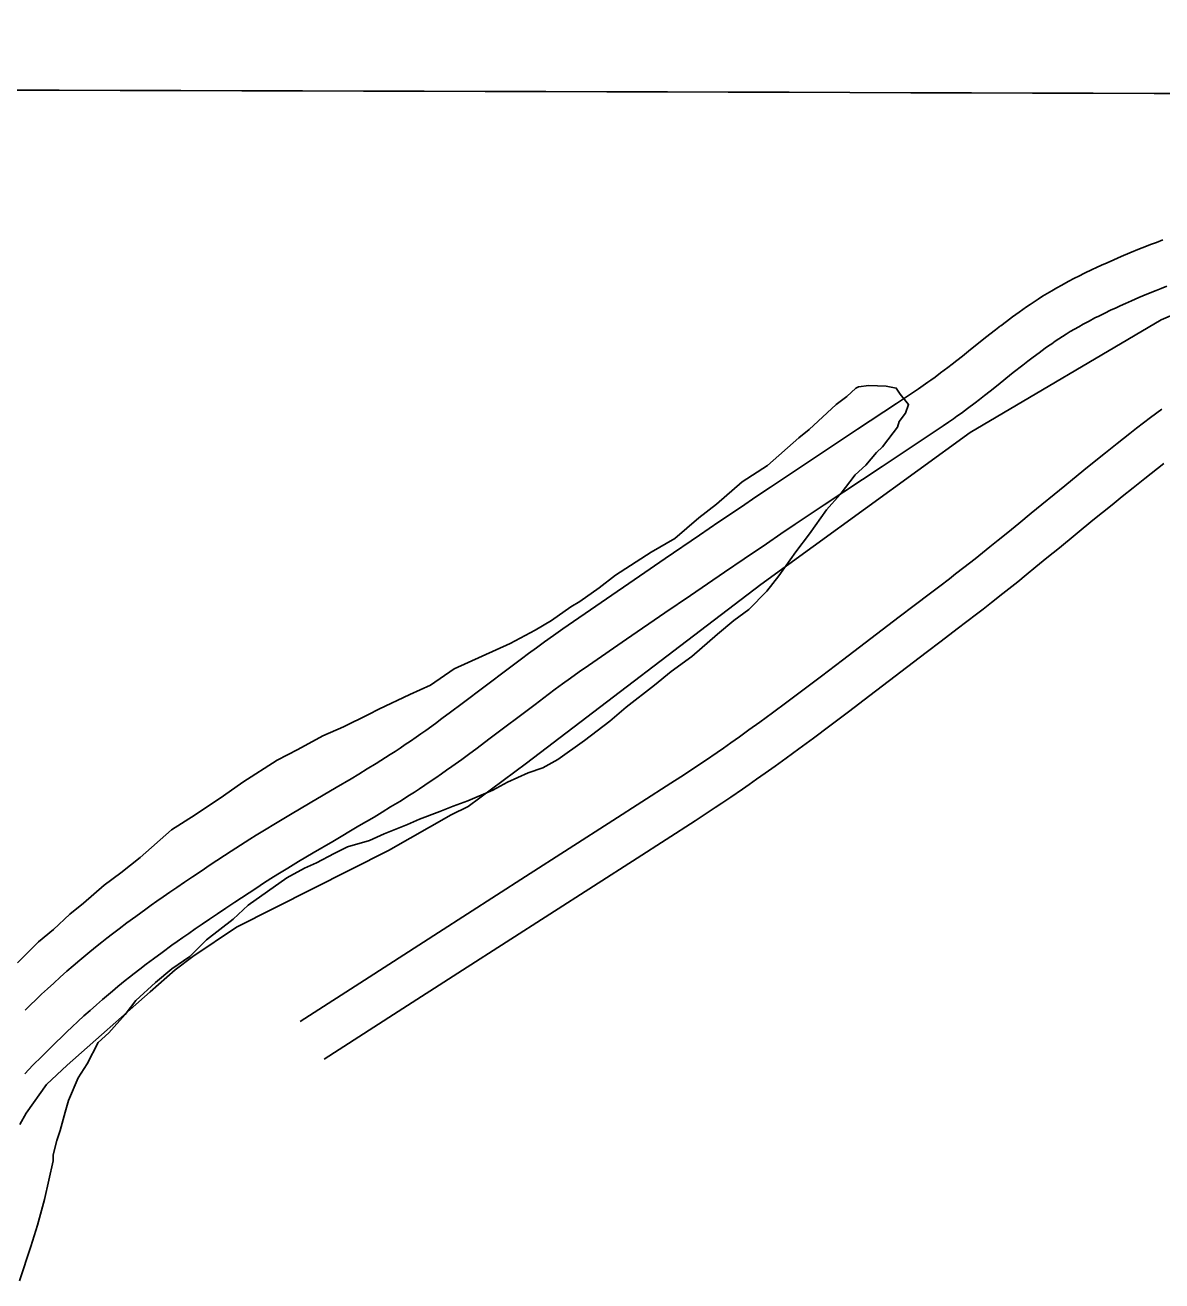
# Model space of a CAD drawing. Extents: x 3161514 to 3199414, y 831166 to 856601.
# Drawn here: x 3180333 to 3181097, y 841851 to 842695 of the extents above; entities that cross this region are included whole.
import ezdxf

# ---------------------------------------------------------------- set-up
doc = ezdxf.new("R2010")
doc.units = 0
for name, color, linetype in [('V-GRID-MAJR', 7, 'Continuous'), ('V-ROAD-CNTR', 7, 'Continuous'), ('V-SITE-VEGE', 7, 'Continuous'), ('V-TOPO-SHOR', 7, 'Continuous')]:
    doc.layers.add(name, color=color, linetype=linetype)

msp = doc.modelspace()

# ---------------------------------------------------------------- linework, layer by layer
at = {"layer": 'V-GRID-MAJR'}
msp.add_spline([(3165722.25, 842695.223), (3170954.554, 842678.861), (3176186.862, 842663.26), (3181419.1720000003, 842648.42), (3186651.484, 842634.341), (3191883.798, 842621.023), (3197116.113, 842608.466), (3197116.114, 842608.466)], degree=3, dxfattribs=at)
at = {"layer": 'V-ROAD-CNTR'}
for points in [[(3181098.1157669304, 842550.7778709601), (3181093.811775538, 842549.1468742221), (3181089.7807835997, 842547.593877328), (3181086.0067911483, 842546.116880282), (3181082.45079826, 842544.7038831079), (3181075.8518114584, 842542.01788848), (3181070.0728230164, 842539.593893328), (3181065.0288331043, 842537.4178976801), (3181060.6238419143, 842535.468901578), (3181056.778849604, 842533.7259050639), (3181053.422856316, 842532.1739081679), (3181050.47086222, 842530.7819109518), (3181045.382872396, 842528.32291587), (3181041.556880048, 842526.4199196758), (3181038.6748858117, 842524.9559226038), (3181034.41089434, 842522.736927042), (3181030.132902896, 842520.4449316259), (3181026.6929097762, 842518.535935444), (3181023.3849163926, 842516.6239392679), (3181020.226922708, 842514.730943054), (3181017.206928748, 842512.8619467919), (3181014.3159345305, 842511.01795048), (3181011.548940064, 842509.205954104), (3181008.8949453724, 842507.4269576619), (3181006.34595047, 842505.680961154), (3181003.902955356, 842503.97296457), (3181001.539960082, 842502.291967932), (3180997.072969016, 842499.044974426), (3180992.917977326, 842495.943980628), (3180989.11598493, 842493.048986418)], [(3181100.638761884, 842519.6279332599), (3181097.012769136, 842518.2089360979), (3181093.644775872, 842516.869938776), (3181087.307788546, 842514.2919439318), (3181081.816799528, 842511.98794854), (3181077.04080908, 842509.9279526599), (3181072.88581739, 842508.088956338), (3181069.268824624, 842506.449959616), (3181066.118830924, 842504.991962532), (3181063.3948363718, 842503.7079650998), (3181058.588845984, 842501.3849697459), (3181055.0308531, 842499.615973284), (3181052.3948583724, 842498.2759759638), (3181048.4188663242, 842496.2069801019), (3181044.496874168, 842494.106984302), (3181041.4808802, 842492.4319876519), (3181038.604885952, 842490.7699909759), (3181035.834891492, 842489.108994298), (3181033.1668968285, 842487.4579975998), (3181030.597901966, 842485.820000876), (3181028.116906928, 842484.1960041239), (3181025.724911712, 842482.59300733), (3181023.4199163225, 842481.01301049), (3181021.1909207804, 842479.4550136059), (3181019.053925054, 842477.936016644), (3181014.864933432, 842474.889022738), (3181010.97594121, 842471.9880285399), (3181007.289948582, 842469.1810341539)], [(3180989.027985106, 842492.981986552), (3180985.4889921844, 842490.245992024), (3180978.895005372, 842485.064002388), (3180967.5240281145, 842476.011020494), (3180963.295036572, 842472.652027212), (3180959.610043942, 842469.747033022), (3180956.39105038, 842467.2320380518), (3180953.592055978, 842465.0710423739), (3180948.642065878, 842461.3120498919), (3180944.9400732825, 842458.5680553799), (3180942.155078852, 842456.547059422), (3180940.081083, 842455.067062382), (3180936.924089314, 842452.862066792), (3180933.725095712, 842450.6880711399), (3180918.930125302, 842440.8050909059), (3180892.907177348, 842423.500125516), (3180853.8202555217, 842397.530177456), (3180834.285294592, 842384.479203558), (3180824.5213141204, 842377.9212166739), (3180814.7743336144, 842371.3452298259), (3180799.732363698, 842361.1532502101), (3180786.5823899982, 842352.21326809), (3180763.612435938, 842336.5352994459), (3180746.402470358, 842324.7423230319), (3180720.629521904, 842307.0173584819), (3180694.8625734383, 842289.229394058), (3180688.484586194, 842284.769402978), (3180682.528598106, 842280.521411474), (3180676.9866091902, 842276.5054195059), (3180671.827619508, 842272.716427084), (3180667.00662915, 842269.1414342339), (3180658.057647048, 842262.42844766), (3180627.070709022, 842238.9414946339), (3180619.3587244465, 842233.16850618), (3180613.565736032, 842228.882514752), (3180609.2277447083, 842225.709521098), (3180602.659757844, 842220.972530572), (3180599.3927643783, 842218.6505352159), (3180596.1157709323, 842216.346539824), (3180592.454778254, 842213.8105448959), (3180588.895785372, 842211.3905497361), (3180585.423792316, 842209.06855438), (3180582.040799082, 842206.8385588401), (3180578.7438056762, 842204.696563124), (3180575.547812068, 842202.6445672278), (3180569.2668246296, 842198.6815751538), (3180563.34683647, 842195.0175824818), (3180557.755847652, 842191.6105892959), (3180552.4948581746, 842188.4425956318), (3180542.5308781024, 842182.520607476), (3180524.9319133, 842172.1906281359), (3180511.670939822, 842164.389643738), (3180501.7079597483, 842158.451655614), (3180494.237974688, 842153.9266646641), (3180488.644985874, 842150.48367155), (3180484.440994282, 842147.8596767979), (3180478.183006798, 842143.8886847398), (3180471.9650192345, 842139.8536928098), (3180457.818047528, 842130.519711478), (3180451.6320599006, 842126.399719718), (3180445.8460714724, 842122.51872748), (3180440.428082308, 842118.8537348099), (3180435.358092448, 842115.39374173), (3180430.615101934, 842112.1267482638), (3180426.1761108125, 842109.040754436), (3180422.026119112, 842106.127760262), (3180418.144126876, 842103.376765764), (3180414.4991341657, 842100.767770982), (3180407.7311477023, 842095.854780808), (3180401.82715951, 842091.487789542), (3180396.688169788, 842087.619797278), (3180392.2101787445, 842084.192804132), (3180388.3111865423, 842081.1638101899), (3180384.914193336, 842078.4888155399), (3180381.9371992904, 842076.1158202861), (3180376.803209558, 842071.9548286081), (3180372.958217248, 842068.7798349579), (3180370.0752230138, 842066.362839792), (3180365.805231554, 842062.7248470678), (3180361.5572400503, 842059.0318544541), (3180357.028249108, 842055.01386249), (3180352.685257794, 842051.0868703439), (3180348.51726613, 842047.2538780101), (3180344.514274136, 842043.51388549), (3180340.670281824, 842039.8708927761), (3180336.9752892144, 842036.3238998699), (3180333.44729627, 842032.899906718)], [(3181007.377948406, 842469.24803402), (3181003.9329552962, 842466.584039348), (3180997.504968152, 842461.534049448), (3180986.1959907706, 842452.5310674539), (3180981.912999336, 842449.12807426), (3180978.1300069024, 842446.145080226), (3180974.793013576, 842443.5400854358), (3180971.8340194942, 842441.2530900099), (3180966.64602987, 842437.314097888), (3180962.682037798, 842434.3761037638), (3180959.677043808, 842432.1951081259), (3180957.383048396, 842430.559111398), (3180953.944055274, 842428.156116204), (3180950.4870621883, 842425.8081209), (3180935.5680920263, 842415.8411408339), (3180909.513144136, 842398.5161754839), (3180870.454222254, 842372.5642273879), (3180850.9812612, 842359.555253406), (3180841.275280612, 842353.035266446), (3180831.5783000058, 842346.4932795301), (3180816.580330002, 842336.3312998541), (3180803.4723562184, 842327.419317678), (3180780.5484020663, 842311.77334897), (3180763.382436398, 842300.0103724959), (3180737.6514878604, 842282.3134078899), (3180711.980539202, 842264.5914433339), (3180705.7905515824, 842260.2634519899), (3180700.0405630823, 842256.1634601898), (3180694.668573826, 842252.269467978), (3180689.64158388, 842248.57847536), (3180684.944593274, 842245.0934823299), (3180676.119610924, 842238.4744955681), (3180645.120672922, 842214.979542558), (3180637.2706886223, 842209.102554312), (3180631.3437004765, 842204.7165630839), (3180626.857709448, 842201.435569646), (3180620.1257229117, 842196.5805793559), (3180616.710729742, 842194.1525842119), (3180613.2817366, 842191.7425890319), (3180609.430744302, 842189.0765943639), (3180605.67175182, 842186.5185994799), (3180602.017759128, 842184.074604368), (3180598.4667662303, 842181.7346090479), (3180595.017773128, 842179.494613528), (3180591.655779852, 842177.3366178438), (3180585.16679283, 842173.241626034), (3180579.04680507, 842169.45363361), (3180573.299816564, 842165.950640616), (3180567.8948273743, 842162.6966471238), (3180557.78684759, 842156.6906591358), (3180540.1298829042, 842146.324679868), (3180526.9549092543, 842138.5756953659), (3180517.159928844, 842132.737707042), (3180509.8739434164, 842128.3227158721), (3180504.448954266, 842124.98372255), (3180500.418962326, 842122.469727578), (3180494.38697439, 842118.640735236), (3180488.390986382, 842114.749743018), (3180474.394014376, 842105.5137614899), (3180468.30202656, 842101.4577696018), (3180462.606037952, 842097.6367772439), (3180457.2880485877, 842094.0397844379), (3180452.3220585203, 842090.6497912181), (3180447.685067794, 842087.4567976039), (3180443.358076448, 842084.4488036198), (3180439.318084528, 842081.611809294), (3180435.546092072, 842078.93881464), (3180432.039099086, 842076.429819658), (3180425.463112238, 842071.6568292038), (3180419.7691236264, 842067.4438376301), (3180414.8241335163, 842063.721845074), (3180410.528142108, 842060.4348516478), (3180406.7931495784, 842057.53385745), (3180403.544156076, 842054.974862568), (3180400.7331616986, 842052.7338670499), (3180395.799171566, 842048.7348750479), (3180392.1461788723, 842045.7178810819), (3180389.439184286, 842043.4488856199), (3180385.3751924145, 842039.9868925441), (3180381.3552004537, 842036.491899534), (3180377.044209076, 842032.6659071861), (3180372.8992173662, 842028.91891468), (3180368.9112253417, 842025.251922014), (3180365.074233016, 842021.6659291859), (3180361.376240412, 842018.1609361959), (3180357.8092475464, 842014.7379430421), (3180354.3412544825, 842011.3719497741)], [(3181097.343768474, 842437.040098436), (3181089.776783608, 842431.3351098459), (3181084.99079318, 842427.6811171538), (3181080.3808024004, 842424.1291242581), (3181075.922811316, 842420.6661311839), (3181067.3708284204, 842413.9471446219), (3181059.39584437, 842407.6041573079), (3181051.9628592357, 842401.63316925), (3181045.019873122, 842396.0141804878), (3181032.093898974, 842385.4712015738), (3181009.6009439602, 842367.0132384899), (3181001.1849607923, 842360.11825228), (3180993.823975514, 842354.112264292), (3180987.3789884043, 842348.8792747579), (3180981.74099968, 842344.3302838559), (3180971.827019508, 842336.400299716), (3180964.3740344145, 842330.512311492), (3180958.769045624, 842326.130320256), (3180954.564054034, 842322.8733267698), (3180948.2130667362, 842318.005336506), (3180941.8060795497, 842313.1613461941), (3180930.9561012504, 842304.980362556), (3180920.7771216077, 842297.2523780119), (3180882.827197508, 842268.2404360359), (3180868.610225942, 842257.41345769), (3180856.158250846, 842248.00347651), (3180845.2412726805, 842239.8334928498), (3180835.665291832, 842232.745507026), (3180827.262308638, 842226.5965193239), (3180819.8893233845, 842221.2615299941), (3180813.420336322, 842216.631539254), (3180807.744347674, 842212.612547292), (3180802.763357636, 842209.1195542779), (3180798.408366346, 842206.091560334), (3180790.725381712, 842200.81857088), (3180784.95139326, 842196.912578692), (3180780.6214019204, 842194.0165844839), (3180774.077415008, 842189.6995931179), (3180767.488428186, 842185.422601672), (3180728.44150628, 842160.322651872), (3180669.8086235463, 842122.6747271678), (3180611.1797408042, 842085.0088025), (3180564.6658338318, 842055.099862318), (3180518.1569268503, 842025.1879221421)], [(3181098.736765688, 842400.4011717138), (3181094.392774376, 842397.026178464), (3181085.974791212, 842390.41319169), (3181078.127806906, 842384.170204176), (3181070.7928215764, 842378.2792159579), (3181063.9378352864, 842372.7302270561), (3181051.089860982, 842362.251248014), (3181028.622905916, 842343.8152848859), (3181020.1749228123, 842336.894298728), (3181012.7619376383, 842330.844310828), (3181006.252950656, 842325.5613213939), (3181000.5309621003, 842320.942330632), (3180990.4949821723, 842312.916346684), (3180982.9119973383, 842306.9243586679), (3180977.1930087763, 842302.4543676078), (3180972.874017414, 842299.1093742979), (3180966.385030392, 842294.1353842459), (3180959.884043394, 842289.219394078), (3180949.0560650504, 842281.056410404), (3180938.957085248, 842273.3884257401), (3180901.0251611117, 842244.3904837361), (3180886.7421896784, 842233.5135054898), (3180874.190214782, 842224.027524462), (3180863.153236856, 842215.767540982), (3180853.447256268, 842208.5835553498), (3180844.914273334, 842202.3385678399), (3180837.413288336, 842196.9115786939), (3180830.8183015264, 842192.1915881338), (3180825.024313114, 842188.0885963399), (3180819.937323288, 842184.5216034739), (3180815.4583322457, 842181.4076097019), (3180807.617347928, 842176.0266204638), (3180801.695359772, 842172.0206284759), (3180797.2213687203, 842169.02863446), (3180790.5053821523, 842164.595643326), (3180783.764395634, 842160.222652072), (3180744.657473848, 842135.0827023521), (3180686.020591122, 842097.432777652), (3180627.399708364, 842059.772852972), (3180580.89180138, 842029.867912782), (3180534.384894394, 841999.955972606)], [(3180354.398254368, 842011.427949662), (3180351.064261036, 842008.156956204), (3180344.651273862, 842001.7819689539), (3180338.683285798, 841995.760980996), (3180333.1292969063, 841990.0939923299)]]:
    msp.add_lwpolyline(points, dxfattribs=at)
at = {"layer": 'V-SITE-VEGE'}
for points in [[(3180687.197, 842294.828), (3180700.196, 842304.044), (3180706.174, 842307.702), (3180719.171, 842316.9180000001), (3180730.191, 842325.241), (3180754.132, 842340.839), (3180770.045, 842349.942), (3180786.144, 842363.9010000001), (3180798.17, 842373.1560000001), (3180815.279, 842388.047), (3180832.236, 842399.055), (3180853.38, 842417.6780000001), (3180860.403, 842423.24), (3180878.558, 842440.034), (3180885.5810000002, 842445.594), (3180891.633, 842451.191), (3180893.611, 842452.086), (3180900.4450000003, 842452.795), (3180912.094, 842452.34), (3180918.853, 842451.105), (3180921.613, 842447.109), (3180927.178, 842440.087), (3180925.007, 842434.336), (3180920.896, 842428.6630000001), (3180919.774, 842424.819), (3180916.71, 842421.049), (3180909.538, 842411.603), (3180905.504, 842407.872), (3180898.366, 842399.399), (3180891.307, 842392.866), (3180881.069, 842379.654), (3180871.916, 842369.314), (3180860.595, 842353.225), (3180851.367, 842340.943), (3180840.046, 842324.856), (3180831.864, 842314.479), (3180819.721, 842302.312), (3180809.711, 842294.9230000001), (3180798.6550000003, 842285.631), (3180781.546, 842270.738), (3180767.538, 842260.588), (3180756.481, 842251.296), (3180737.433, 842236.479), (3180726.375, 842227.187), (3180709.342, 842214.237), (3180691.338, 842201.3250000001), (3180681.403, 842195.877), (3180671.544, 842192.373), (3180657.685, 842186.104), (3180647.753, 842180.658), (3180630.947, 842173.535), (3180621.088, 842170.027), (3180612.197, 842166.484), (3180598.379, 842161.186), (3180590.4620000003, 842157.606), (3180574.666, 842151.415), (3180564.768, 842146.938), (3180550.0160000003, 842142.652), (3180541.091, 842138.138), (3180529.1750000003, 842131.795), (3180521.2600000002, 842128.213), (3180509.343, 842121.871), (3180483.345, 842103.437), (3180473.261, 842094.106), (3180455.218, 842080.2270000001), (3180444.085, 842068.9890000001), (3180432.096, 842060.7050000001), (3180421.039, 842051.411), (3180407.928, 842039.283), (3180400.752, 842029.838), (3180389.5840000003, 842017.634), (3180382.522, 842011.1020000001), (3180375.16, 841996.8030000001), (3180368.958, 841987.321), (3180362.528, 841972.014), (3180360.2830000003, 841964.324), (3180356.881, 841951.819), (3180354.676, 841945.095), (3180352.353, 841935.464), (3180352.204, 841931.581), (3180346.332, 841905.557), (3180341.769, 841888.233), (3180337.3170000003, 841873.821), (3180329.614, 841850.787)], [(3180328.215, 842064.75), (3180342.375, 842078.7810000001), (3180352.423, 842087.1410000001), (3180363.519, 842097.403), (3180372.557, 842104.829), (3180386.6410000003, 842116.9230000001), (3180397.659, 842125.2440000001), (3180410.697, 842135.432), (3180431.838, 842154.057), (3180447.788, 842164.131), (3180466.7630000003, 842177.005), (3180479.761, 842186.223), (3180502.6950000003, 842200.887), (3180516.588, 842208.1240000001), (3180533.47, 842217.193), (3180547.327, 842223.458), (3180564.1720000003, 842231.5530000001), (3180571.116, 842235.174), (3180591.92, 842245.058), (3180605.7770000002, 842251.3250000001), (3180621.764, 842262.372), (3180659.373, 842279.38), (3180676.255, 842288.447), (3180687.197, 842294.828)]]:
    msp.add_lwpolyline(points, dxfattribs=at)
at = {"layer": 'V-TOPO-SHOR'}
msp.add_lwpolyline([(3181317.383, 842591.483), (3181096.873, 842497.095), (3180968.596, 842421.208), (3180827.784, 842319.027), (3180670.272, 842198.98), (3180631.197, 842169.765), (3180619.828, 842164.098), (3180577.723, 842140.2170000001), (3180475.389, 842088.666), (3180446.0330000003, 842068.958), (3180434.349, 842059.888), (3180417.418, 842045.269), (3180361.731, 841995.849), (3180347.739, 841982.914), (3180334.222, 841963.665), (3180329.784, 841955.927)], dxfattribs=at)

doc.saveas('drawing.dxf')
